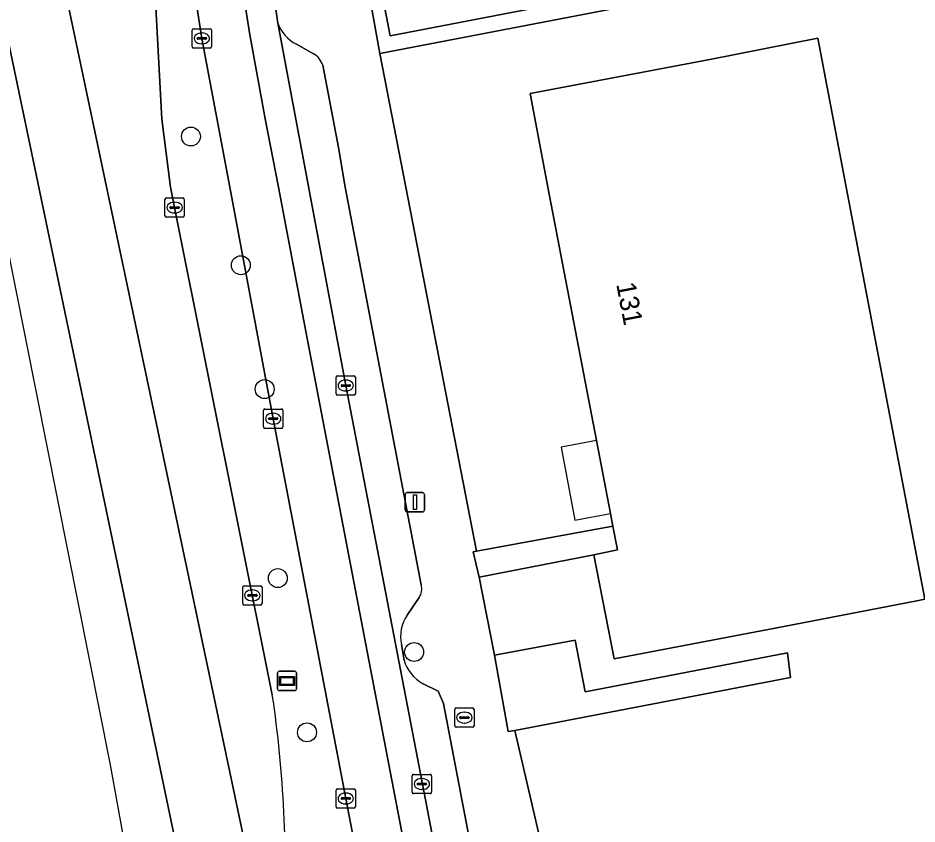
# Model space of a CAD drawing. Extents: x 159262 to 160143, y 383399 to 384319.
# Drawn here: x 159314.88 to 159361.44, y 383717.05 to 383758.75 of the extents above; entities that cross this region are included whole.
import ezdxf

# ---------------------------------------------------------------- set-up
doc = ezdxf.new("R2010")
doc.units = 0
for name, color, linetype in [('IMGEO_Boom', 7, 'Continuous'), ('IMGEO_Brandkraan', 7, 'Continuous'), ('IMGEO_Erf', 7, 'Continuous'), ('IMGEO_Grasland_overig', 7, 'Continuous'), ('IMGEO_Groenvoorziening', 7, 'Continuous'), ('IMGEO_Haag', 7, 'Continuous'), ('IMGEO_Kolk', 7, 'Continuous'), ('IMGEO_Lichtmast', 7, 'Continuous'), ('IMGEO_Pand', 7, 'Continuous'), ('IMGEO_Pand_nummerreeks', 7, 'Continuous'), ('IMGEO_Pand_overbouw', 7, 'Continuous'), ('IMGEO_Parkeervlak_open', 7, 'Continuous'), ('IMGEO_Rijbaan_lokaal_gesloten', 7, 'Continuous'), ('IMGEO_Rijbaan_lokaal_open', 7, 'Continuous'), ('IMGEO_Rijbaan_regionaal_gesloten', 7, 'Continuous'), ('IMGEO_Verkeerseiland_groen', 7, 'Continuous'), ('IMGEO_Voetpad_open', 7, 'Continuous'), ('IMGEO_Wegwijzer', 7, 'Continuous')]:
    doc.layers.add(name, color=color, linetype=linetype)

msp = doc.modelspace()

# ---------------------------------------------------------------- linework, layer by layer
at = {"layer": 'IMGEO_Boom'}
for centre in [(159323.838, 383752.613), (159326.421, 383745.955), (159327.656, 383739.547), (159328.338, 383729.767), (159335.394, 383725.944), (159329.848, 383721.788)]:
    msp.add_circle(centre, 0.489, dxfattribs=at)
at = {"layer": 'IMGEO_Brandkraan'}
for p, q in [((159337.496, 383722.124), (159337.496, 383722.976)), ((159337.571, 383723.05), (159338.423, 383723.05)), ((159337.984, 383722.83), (159338.009, 383722.83)), ((159338.497, 383722.976), (159338.497, 383722.124)), ((159337.755, 383722.544), (159337.755, 383722.556)), ((159338.193, 383722.507), (159337.795, 383722.507)), ((159337.798, 383722.593), (159338.196, 383722.593)), ((159338.007, 383722.27), (159337.982, 383722.27)), ((159338.239, 383722.556), (159338.239, 383722.544)), ((159338.423, 383722.05), (159337.571, 383722.05))]:
    msp.add_line(p, q, dxfattribs=at)
for points in [[(159337.496, 383722.124), (159337.496, 383722.976)], [(159337.571, 383723.05), (159338.423, 383723.05)], [(159338.497, 383722.976), (159338.497, 383722.124)], [(159338.423, 383722.05), (159337.571, 383722.05)]]:
    msp.add_lwpolyline(points, dxfattribs=at)
for centre, radius, start, end in [((159337.573, 383722.974), 0.0765, 91.552, 178.448), ((159337.573, 383722.974), 0.0765, 91.552, 178.448), ((159338.421, 383722.974), 0.0765, 1.552, 88.448), ((159338.421, 383722.974), 0.0765, 1.552, 88.448), ((159337.795, 383722.553), 0.0403, 85.8775, 175.7526), ((159337.792, 383722.543), 0.0366, 178.938, 274.7102), ((159338.196, 383722.55), 0.043, 264.8664, 352.4533), ((159338.2, 383722.555), 0.0386, 1.7309, 96.639), ((159337.573, 383722.126), 0.0765, 181.552, 268.448), ((159337.573, 383722.126), 0.0765, 181.552, 268.448), ((159338.421, 383722.126), 0.0765, 271.552, 358.448), ((159338.421, 383722.126), 0.0765, 271.552, 358.448)]:
    msp.add_arc(centre, radius, start, end, dxfattribs=at)
for centre, major_axis, ratio, start_param, end_param in [((159337.983, 383722.55), (-0.387, 0.002), 0.722429, 4.712389, 7.853982), ((159338.008, 383722.55), (-0.39, 0.002), 0.717154, 1.570796, 4.712389)]:
    msp.add_ellipse(centre, major_axis=major_axis, ratio=ratio, start_param=start_param, end_param=end_param, dxfattribs=at)
at = {"layer": 'IMGEO_Erf'}
msp.add_lwpolyline([(159353.148, 383760.666), (159333.621, 383756.912), (159334.963, 383750), (159338.621, 383731.165), (159345.686, 383732.457), (159345.562, 383733.106), (159344.839, 383736.882), (159342.325, 383750), (159341.398, 383754.835), (159350.703, 383756.598), (159356.294, 383757.697), (159357.766, 383750), (159361.846, 383728.67), (159361.423, 383728.589), (159354.54, 383727.272), (159345.759, 383725.591), (159344.704, 383730.975), (159338.771, 383729.813), (159339.558, 383725.785), (159343.737, 383726.551), (159344.252, 383723.892), (159354.722, 383725.9), (159354.892, 383724.625), (159340.609, 383721.889), (159351.446, 383675.234)], dxfattribs=at)
at = {"layer": 'IMGEO_Grasland_overig'}
for points in [[(159345.922, 383731.228), (159345.686, 383732.457), (159338.621, 383731.165), (159338.447, 383731.133), (159338.771, 383729.813), (159344.704, 383730.975)], [(159340.273, 383721.825), (159340.609, 383721.889), (159354.892, 383724.625), (159354.722, 383725.9), (159344.252, 383723.892), (159343.737, 383726.551), (159339.558, 383725.785)]]:
    msp.add_lwpolyline(points, close=True, dxfattribs=at)
at = {"layer": 'IMGEO_Groenvoorziening'}
msp.add_lwpolyline([(159353.148, 383760.666), (159352.995, 383761.644), (159351.981, 383761.496), (159352.017, 383761.266), (159334.151, 383757.817), (159333.204, 383762.738), (159332.583, 383762.662), (159333.621, 383756.912)], close=True, dxfattribs=at)
at = {"layer": 'IMGEO_Haag'}
msp.add_lwpolyline([(159353.148, 383760.666), (159352.995, 383761.644), (159351.981, 383761.496), (159352.017, 383761.266), (159334.151, 383757.817), (159333.204, 383762.738), (159332.583, 383762.662), (159333.621, 383756.912)], close=True, dxfattribs=at)
at = {"layer": 'IMGEO_Kolk'}
for p, q in [((159323.905, 383757.265), (159323.905, 383758.117)), ((159323.98, 383758.191), (159324.832, 383758.191)), ((159324.906, 383758.117), (159324.906, 383757.265)), ((159324.164, 383757.685), (159324.164, 383757.697)), ((159324.602, 383757.648), (159324.204, 383757.648)), ((159324.207, 383757.734), (159324.605, 383757.734)), ((159324.393, 383757.971), (159324.418, 383757.971)), ((159324.648, 383757.697), (159324.648, 383757.685)), ((159324.832, 383757.191), (159323.98, 383757.191)), ((159324.416, 383757.411), (159324.391, 383757.411)), ((159322.495, 383748.511), (159322.495, 383749.363)), ((159322.57, 383749.437), (159323.422, 383749.437)), ((159322.983, 383749.217), (159323.008, 383749.217)), ((159323.496, 383749.363), (159323.496, 383748.511)), ((159322.754, 383748.931), (159322.754, 383748.943)), ((159323.192, 383748.894), (159322.794, 383748.894)), ((159322.797, 383748.98), (159323.195, 383748.98)), ((159323.238, 383748.943), (159323.238, 383748.931)), ((159323.422, 383748.437), (159322.57, 383748.437)), ((159323.006, 383748.657), (159322.981, 383748.657)), ((159331.354, 383739.304), (159331.354, 383740.156)), ((159331.429, 383740.23), (159332.281, 383740.23)), ((159331.842, 383740.01), (159331.867, 383740.01)), ((159332.355, 383740.156), (159332.355, 383739.304)), ((159331.613, 383739.724), (159331.613, 383739.736)), ((159332.051, 383739.687), (159331.653, 383739.687)), ((159331.656, 383739.773), (159332.054, 383739.773)), ((159331.865, 383739.45), (159331.84, 383739.45)), ((159332.097, 383739.736), (159332.097, 383739.724)), ((159332.281, 383739.23), (159331.429, 383739.23)), ((159327.673, 383738.516), (159328.525, 383738.516)), ((159327.598, 383737.59), (159327.598, 383738.442)), ((159327.9, 383738.059), (159328.298, 383738.059)), ((159328.086, 383738.296), (159328.111, 383738.296)), ((159328.599, 383738.442), (159328.599, 383737.59)), ((159327.857, 383738.01), (159327.857, 383738.022)), ((159328.295, 383737.973), (159327.897, 383737.973)), ((159328.109, 383737.736), (159328.084, 383737.736)), ((159328.341, 383738.022), (159328.341, 383738.01)), ((159328.525, 383737.516), (159327.673, 383737.516)), ((159326.519, 383728.449), (159326.519, 383729.301)), ((159326.594, 383729.375), (159327.446, 383729.375)), ((159327.52, 383729.301), (159327.52, 383728.449)), ((159326.778, 383728.869), (159326.778, 383728.881)), ((159327.216, 383728.832), (159326.818, 383728.832)), ((159326.821, 383728.918), (159327.219, 383728.918)), ((159327.007, 383729.155), (159327.032, 383729.155)), ((159327.262, 383728.881), (159327.262, 383728.869)), ((159327.446, 383728.375), (159326.594, 383728.375)), ((159327.03, 383728.595), (159327.005, 383728.595)), ((159335.295, 383718.689), (159335.295, 383719.541)), ((159335.37, 383719.615), (159336.222, 383719.615)), ((159336.296, 383719.541), (159336.296, 383718.689)), ((159335.554, 383719.109), (159335.554, 383719.121)), ((159335.992, 383719.072), (159335.594, 383719.072)), ((159335.597, 383719.158), (159335.995, 383719.158)), ((159335.783, 383719.395), (159335.808, 383719.395)), ((159336.038, 383719.121), (159336.038, 383719.109)), ((159331.354, 383717.939), (159331.354, 383718.791)), ((159331.429, 383718.865), (159332.281, 383718.865)), ((159331.842, 383718.645), (159331.867, 383718.645)), ((159332.355, 383718.791), (159332.355, 383717.939)), ((159336.222, 383718.615), (159335.37, 383718.615)), ((159335.806, 383718.835), (159335.781, 383718.835)), ((159331.613, 383718.359), (159331.613, 383718.371)), ((159332.051, 383718.322), (159331.653, 383718.322)), ((159331.656, 383718.408), (159332.054, 383718.408)), ((159331.865, 383718.085), (159331.84, 383718.085)), ((159332.097, 383718.371), (159332.097, 383718.359)), ((159332.281, 383717.865), (159331.429, 383717.865))]:
    msp.add_line(p, q, dxfattribs=at)
for points in [[(159323.905, 383757.265), (159323.905, 383758.117)], [(159323.98, 383758.191), (159324.832, 383758.191)], [(159324.906, 383758.117), (159324.906, 383757.265)], [(159324.832, 383757.191), (159323.98, 383757.191)], [(159322.495, 383748.511), (159322.495, 383749.363)], [(159322.57, 383749.437), (159323.422, 383749.437)], [(159323.496, 383749.363), (159323.496, 383748.511)], [(159323.422, 383748.437), (159322.57, 383748.437)], [(159331.354, 383739.304), (159331.354, 383740.156)], [(159331.429, 383740.23), (159332.281, 383740.23)], [(159332.355, 383740.156), (159332.355, 383739.304)], [(159332.281, 383739.23), (159331.429, 383739.23)], [(159327.673, 383738.516), (159328.525, 383738.516)], [(159327.598, 383737.59), (159327.598, 383738.442)], [(159328.599, 383738.442), (159328.599, 383737.59)], [(159328.525, 383737.516), (159327.673, 383737.516)], [(159326.519, 383728.449), (159326.519, 383729.301)], [(159326.594, 383729.375), (159327.446, 383729.375)], [(159327.52, 383729.301), (159327.52, 383728.449)], [(159327.446, 383728.375), (159326.594, 383728.375)], [(159335.295, 383718.689), (159335.295, 383719.541)], [(159335.37, 383719.615), (159336.222, 383719.615)], [(159336.296, 383719.541), (159336.296, 383718.689)], [(159331.354, 383717.939), (159331.354, 383718.791)], [(159331.429, 383718.865), (159332.281, 383718.865)], [(159332.355, 383718.791), (159332.355, 383717.939)], [(159336.222, 383718.615), (159335.37, 383718.615)], [(159332.281, 383717.865), (159331.429, 383717.865)]]:
    msp.add_lwpolyline(points, dxfattribs=at)
for centre, radius, start, end in [((159323.982, 383758.115), 0.0765, 91.552, 178.448), ((159323.982, 383758.115), 0.0765, 91.552, 178.448), ((159324.83, 383758.115), 0.0765, 1.552, 88.448), ((159324.83, 383758.115), 0.0765, 1.552, 88.448), ((159324.204, 383757.694), 0.0403, 85.8775, 175.7526), ((159324.201, 383757.684), 0.0366, 178.938, 274.7102), ((159324.605, 383757.691), 0.043, 264.8664, 352.4533), ((159324.609, 383757.696), 0.0386, 1.7309, 96.639), ((159323.982, 383757.267), 0.0765, 181.552, 268.448), ((159323.982, 383757.267), 0.0765, 181.552, 268.448), ((159324.83, 383757.267), 0.0765, 271.552, 358.448), ((159324.83, 383757.267), 0.0765, 271.552, 358.448), ((159322.572, 383749.361), 0.0765, 91.552, 178.448), ((159322.572, 383749.361), 0.0765, 91.552, 178.448), ((159323.42, 383749.361), 0.0765, 1.552, 88.448), ((159323.42, 383749.361), 0.0765, 1.552, 88.448), ((159322.794, 383748.94), 0.0403, 85.8775, 175.7526), ((159322.791, 383748.93), 0.0366, 178.938, 274.7102), ((159323.195, 383748.937), 0.043, 264.8664, 352.4533), ((159323.199, 383748.942), 0.0386, 1.7309, 96.639), ((159322.572, 383748.513), 0.0765, 181.552, 268.448), ((159322.572, 383748.513), 0.0765, 181.552, 268.448), ((159323.42, 383748.513), 0.0765, 271.552, 358.448), ((159323.42, 383748.513), 0.0765, 271.552, 358.448), ((159331.431, 383740.154), 0.0765, 91.552, 178.448), ((159331.431, 383740.154), 0.0765, 91.552, 178.448), ((159332.279, 383740.154), 0.0765, 1.552, 88.448), ((159332.279, 383740.154), 0.0765, 1.552, 88.448), ((159331.653, 383739.733), 0.0403, 85.8775, 175.7526), ((159331.65, 383739.723), 0.0366, 178.938, 274.7102), ((159332.054, 383739.73), 0.043, 264.8664, 352.4533), ((159332.058, 383739.735), 0.0386, 1.7309, 96.639), ((159331.431, 383739.306), 0.0765, 181.552, 268.448), ((159331.431, 383739.306), 0.0765, 181.552, 268.448), ((159332.279, 383739.306), 0.0765, 271.552, 358.448), ((159332.279, 383739.306), 0.0765, 271.552, 358.448), ((159327.675, 383738.44), 0.0765, 91.552, 178.448), ((159327.675, 383738.44), 0.0765, 91.552, 178.448), ((159328.523, 383738.44), 0.0765, 1.552, 88.448), ((159328.523, 383738.44), 0.0765, 1.552, 88.448), ((159327.897, 383738.019), 0.0403, 85.8775, 175.7526), ((159328.302, 383738.021), 0.0386, 1.7309, 96.639), ((159327.675, 383737.592), 0.0765, 181.552, 268.448), ((159327.675, 383737.592), 0.0765, 181.552, 268.448), ((159327.894, 383738.009), 0.0366, 178.938, 274.7102), ((159328.298, 383738.016), 0.043, 264.8664, 352.4533), ((159328.523, 383737.592), 0.0765, 271.552, 358.448), ((159328.523, 383737.592), 0.0765, 271.552, 358.448), ((159326.596, 383729.299), 0.0765, 91.552, 178.448), ((159326.596, 383729.299), 0.0765, 91.552, 178.448), ((159327.444, 383729.299), 0.0765, 1.552, 88.448), ((159327.444, 383729.299), 0.0765, 1.552, 88.448), ((159326.818, 383728.878), 0.0403, 85.8775, 175.7526), ((159326.815, 383728.868), 0.0366, 178.938, 274.7102), ((159327.219, 383728.875), 0.043, 264.8664, 352.4533), ((159327.223, 383728.88), 0.0386, 1.7309, 96.639), ((159326.596, 383728.451), 0.0765, 181.552, 268.448), ((159326.596, 383728.451), 0.0765, 181.552, 268.448), ((159327.444, 383728.451), 0.0765, 271.552, 358.448), ((159327.444, 383728.451), 0.0765, 271.552, 358.448), ((159335.372, 383719.539), 0.0765, 91.552, 178.448), ((159335.372, 383719.539), 0.0765, 91.552, 178.448), ((159336.22, 383719.539), 0.0765, 1.552, 88.448), ((159336.22, 383719.539), 0.0765, 1.552, 88.448), ((159335.594, 383719.118), 0.0403, 85.8775, 175.7526), ((159335.591, 383719.108), 0.0366, 178.938, 274.7102), ((159335.995, 383719.115), 0.043, 264.8664, 352.4533), ((159335.999, 383719.12), 0.0386, 1.7309, 96.639), ((159331.431, 383718.789), 0.0765, 91.552, 178.448), ((159331.431, 383718.789), 0.0765, 91.552, 178.448), ((159332.279, 383718.789), 0.0765, 1.552, 88.448), ((159332.279, 383718.789), 0.0765, 1.552, 88.448), ((159335.372, 383718.691), 0.0765, 181.552, 268.448), ((159335.372, 383718.691), 0.0765, 181.552, 268.448), ((159336.22, 383718.691), 0.0765, 271.552, 358.448), ((159336.22, 383718.691), 0.0765, 271.552, 358.448), ((159331.653, 383718.368), 0.0403, 85.8775, 175.7526), ((159331.65, 383718.358), 0.0366, 178.938, 274.7102), ((159332.054, 383718.365), 0.043, 264.8664, 352.4533), ((159332.058, 383718.37), 0.0386, 1.7309, 96.639), ((159331.431, 383717.941), 0.0765, 181.552, 268.448), ((159331.431, 383717.941), 0.0765, 181.552, 268.448), ((159332.279, 383717.941), 0.0765, 271.552, 358.448), ((159332.279, 383717.941), 0.0765, 271.552, 358.448)]:
    msp.add_arc(centre, radius, start, end, dxfattribs=at)
for centre, major_axis, ratio, start_param, end_param in [((159324.392, 383757.691), (-0.387, 0.002), 0.722429, 4.712389, 7.853982), ((159324.417, 383757.691), (-0.39, 0.002), 0.717154, 1.570796, 4.712389), ((159322.982, 383748.937), (-0.387, 0.002), 0.722429, 4.712389, 7.853982), ((159323.007, 383748.937), (-0.39, 0.002), 0.717154, 1.570796, 4.712389), ((159331.841, 383739.73), (-0.387, 0.002), 0.722429, 4.712389, 7.853982), ((159331.866, 383739.73), (-0.39, 0.002), 0.717154, 1.570796, 4.712389), ((159328.085, 383738.016), (-0.387, 0.002), 0.722429, 4.712389, 7.853982), ((159328.11, 383738.016), (-0.39, 0.002), 0.717154, 1.570796, 4.712389), ((159327.006, 383728.875), (-0.387, 0.002), 0.722429, 4.712389, 7.853982), ((159327.031, 383728.875), (-0.39, 0.002), 0.717154, 1.570796, 4.712389), ((159335.782, 383719.115), (-0.387, 0.002), 0.722429, 4.712389, 7.853982), ((159335.807, 383719.115), (-0.39, 0.002), 0.717154, 1.570796, 4.712389), ((159331.841, 383718.365), (-0.387, 0.002), 0.722429, 4.712389, 7.853982), ((159331.866, 383718.365), (-0.39, 0.002), 0.717154, 1.570796, 4.712389)]:
    msp.add_ellipse(centre, major_axis=major_axis, ratio=ratio, start_param=start_param, end_param=end_param, dxfattribs=at)
at = {"layer": 'IMGEO_Lichtmast'}
for p, q in [((159334.94, 383733.292), (159334.94, 383734.092)), ((159334.94, 383734.092), (159334.94, 383733.292)), ((159335.04, 383734.192), (159335.83, 383734.192)), ((159335.83, 383734.192), (159335.04, 383734.192)), ((159335.93, 383734.092), (159335.93, 383733.292)), ((159335.93, 383733.292), (159335.93, 383734.092)), ((159335.83, 383733.192), (159335.04, 383733.192)), ((159335.04, 383733.192), (159335.83, 383733.192))]:
    msp.add_line(p, q, dxfattribs=at)
msp.add_lwpolyline([(159335.36, 383734.067), (159335.51, 383734.067), (159335.51, 383733.317), (159335.36, 383733.317), (159335.36, 383734.067)], dxfattribs=at)
for centre, start, end in [((159335.04, 383734.092), 90, 180), ((159335.04, 383734.092), 90, 180), ((159335.83, 383734.092), 0, 90), ((159335.83, 383734.092), 360, 90), ((159335.04, 383733.292), 180, 270), ((159335.04, 383733.292), 180, 270), ((159335.83, 383733.292), 270, 0), ((159335.83, 383733.292), 270, 0)]:
    msp.add_arc(centre, 0.1, start, end, dxfattribs=at)
at = {"layer": 'IMGEO_Pand'}
msp.add_lwpolyline([(159344.704, 383730.975), (159345.759, 383725.591), (159354.54, 383727.272), (159361.423, 383728.589), (159361.846, 383728.67), (159357.766, 383750), (159356.294, 383757.697), (159350.703, 383756.598), (159341.398, 383754.835), (159342.325, 383750), (159344.839, 383736.882), (159345.562, 383733.106), (159345.686, 383732.457), (159345.922, 383731.228)], close=True, dxfattribs=at)
at = {"layer": 'IMGEO_Pand_overbouw'}
msp.add_lwpolyline([(159345.562, 383733.106), (159344.839, 383736.882), (159343.013, 383736.543), (159343.723, 383732.766)], close=True, dxfattribs=at)
at = {"layer": 'IMGEO_Parkeervlak_open'}
msp.add_lwpolyline([(159351.749, 383762.969), (159351.24, 383766.209), (159333.204, 383762.738), (159334.151, 383757.817), (159352.017, 383761.266), (159351.981, 383761.496)], close=True, dxfattribs=at)
for points in [[(159328.333, 383758.483), (159331.854, 383739.73), (159341.329, 383690.504), (159344.455, 383674.933), (159344.754, 383673.743)], [(159330.189, 383756.891), (159329.298, 383757.389)], [(159335.76, 383729.418), (159331.821, 383750), (159331.474, 383752.05), (159330.66, 383756.302)], [(159335.027, 383727.856), (159335.649, 383728.765)], [(159334.874, 383725.527), (159334.735, 383726.327)], [(159341.304, 383700.358), (159339.781, 383708.231), (159338.381, 383715.607), (159336.917, 383723.28), (159336.648, 383723.92), (159335.835, 383724.313)]]:
    msp.add_lwpolyline(points, dxfattribs=at)
for centre, radius, start, end in [((159330.284, 383759.231), 2.09, 200.9874, 241.8426), ((159329.696, 383756.014), 1.006, 16.6402, 60.6557), ((159335.065, 383729.2), 0.728, 323.3063, 17.3993), ((159336.714, 383726.741), 2.022, 146.5464, 191.8299), ((159336.864, 383726.115), 2.075, 196.4551, 240.275)]:
    msp.add_arc(centre, radius, start, end, dxfattribs=at)
at = {"layer": 'IMGEO_Rijbaan_lokaal_gesloten'}
for points in [[(159328.333, 383758.483), (159328.003, 383760.75), (159326.942, 383767.554), (159326.087, 383773.037), (159325.224, 383778.568), (159323.687, 383778.309), (159326.873, 383757.97), (159327.691, 383753.526), (159328.366, 383750), (159329.814, 383742.432), (159342.895, 383674.233)], [(159352.227, 383656.492), (159350.482, 383660.256), (159347.36, 383667.229), (159345.954, 383670.369), (159345.1, 383672.695), (159344.754, 383673.743), (159344.455, 383674.933), (159341.329, 383690.504), (159331.854, 383739.73), (159328.333, 383758.483)]]:
    msp.add_lwpolyline(points, dxfattribs=at)
at = {"layer": 'IMGEO_Rijbaan_lokaal_open'}
for points in [[(159305.88, 383863.75), (159307.998, 383852.69), (159311.272, 383835.538), (159315.304, 383814.483), (159316.083, 383810.325), (159316.588, 383807.359), (159317.424, 383802.205), (159320.139, 383784.999), (159322.954, 383766.957), (159323.122, 383765.878), (159324.407, 383757.692), (159325.851, 383750), (159328.1, 383738.016), (159331.856, 383718.365), (159336.016, 383696.703), (159339.221, 383679.999), (159340.401, 383673.929), (159342.02, 383665.933), (159342.067, 383665.703), (159342.379, 383664.493)], [(159342.895, 383674.233), (159329.814, 383742.432), (159328.366, 383750), (159327.691, 383753.526), (159326.873, 383757.97), (159323.687, 383778.309), (159319.05, 383807.917), (159318.521, 383810.907), (159316.297, 383822.528)]]:
    msp.add_lwpolyline(points, dxfattribs=at)
at = {"layer": 'IMGEO_Rijbaan_regionaal_gesloten'}
for points in [[(159280.211, 384172.631), (159274.487, 384158.497), (159272.013, 384150.923), (159269.535, 384141.678), (159267.507, 384132.324), (159266.005, 384119.851), (159265.496, 384109.233), (159267.965, 384029.162), (159271.62, 383998.252), (159277.018, 383952.804), (159311.634, 383770.65), (159326.117, 383701.416), (159334.862, 383664.196), (159338.544, 383665.089), (159336.511, 383673.455), (159336.041, 383675.319), (159332.664, 383689.455), (159329.732, 383702.333), (159329.536, 383702.291), (159316.548, 383763.855), (159316.542, 383763.881), (159316.537, 383763.907), (159316.287, 383765.107), (159315.145, 383771.238)], [(159325.952, 383685.388), (159327.175, 383680.053), (159328.984, 383672.539), (159331.18, 383663.302), (159334.862, 383664.196), (159326.117, 383701.416), (159311.634, 383770.65), (159277.018, 383952.804), (159271.62, 383998.252), (159267.965, 384029.162)], [(159264.847, 384021.099), (159267.066, 383994.282), (159268.943, 383980.854), (159270.249, 383971.517), (159284.14, 383899.169), (159291.986, 383859.551), (159308.738, 383774.973), (159319.638, 383720.194), (159325.952, 383685.388)], [(159316.548, 383763.855), (159329.536, 383702.291), (159329.732, 383702.333)], [(159328.049, 383723.736), (159322.994, 383748.938), (159322.781, 383750), (159322.332, 383753.508), (159321.804, 383763.49)]]:
    msp.add_lwpolyline(points, dxfattribs=at)
msp.add_arc((159271.004, 383715.018), 57.708, 356.55313, 8.68952, dxfattribs=at)
at = {"layer": 'IMGEO_Verkeerseiland_groen'}
for points in [[(159331.856, 383718.365), (159328.1, 383738.016), (159325.851, 383750), (159324.407, 383757.692), (159323.122, 383765.878), (159322.954, 383766.957), (159321.513, 383766.682)], [(159321.804, 383763.49), (159322.332, 383753.508), (159322.781, 383750), (159322.994, 383748.938), (159328.049, 383723.736)], [(159342.379, 383664.493), (159342.067, 383665.703), (159342.02, 383665.933), (159340.401, 383673.929), (159339.221, 383679.999), (159336.016, 383696.703), (159331.856, 383718.365)]]:
    msp.add_lwpolyline(points, dxfattribs=at)
msp.add_arc((159271.004, 383715.018), 57.708, 356.55313, 8.68952, dxfattribs=at)
at = {"layer": 'IMGEO_Voetpad_open'}
for points in [[(159338.771, 383729.813), (159338.447, 383731.133), (159338.621, 383731.165), (159334.963, 383750), (159333.621, 383756.912), (159332.583, 383762.662), (159331.457, 383768.36), (159330.396, 383773.901), (159329.17, 383780.447), (159326.294, 383778.709), (159327.165, 383773.21), (159328.211, 383773.376), (159329.077, 383767.901), (159328.037, 383767.737), (159329.056, 383760.904), (159328.003, 383760.75), (159328.333, 383758.483)], [(159329.298, 383757.389), (159330.189, 383756.891)], [(159330.66, 383756.302), (159331.474, 383752.05), (159331.821, 383750), (159335.76, 383729.418)], [(159344.754, 383673.743), (159345.1, 383672.695), (159345.475, 383672.826), (159349.189, 383672.436), (159351.932, 383673.197), (159351.446, 383675.234), (159340.609, 383721.889), (159340.273, 383721.825), (159339.558, 383725.785), (159338.771, 383729.813)], [(159335.649, 383728.765), (159335.027, 383727.856)], [(159334.735, 383726.327), (159334.874, 383725.527)], [(159335.835, 383724.313), (159336.648, 383723.92), (159336.917, 383723.28), (159338.381, 383715.607), (159338.823, 383715.686), (159340.225, 383708.314), (159339.781, 383708.231), (159341.304, 383700.358)]]:
    msp.add_lwpolyline(points, dxfattribs=at)
for centre, radius, start, end in [((159330.284, 383759.231), 2.09, 200.9874, 241.8426), ((159329.696, 383756.014), 1.006, 16.6402, 60.6557), ((159335.065, 383729.2), 0.728, 323.3063, 17.3993), ((159336.714, 383726.741), 2.022, 146.5464, 191.8299), ((159336.864, 383726.115), 2.075, 196.4551, 240.275)]:
    msp.add_arc(centre, radius, start, end, dxfattribs=at)
at = {"layer": 'IMGEO_Wegwijzer'}
for p, q in [((159328.318, 383724.047), (159328.318, 383724.847)), ((159328.318, 383724.847), (159328.318, 383724.047)), ((159328.418, 383724.947), (159329.208, 383724.947)), ((159329.208, 383724.947), (159328.418, 383724.947)), ((159329.308, 383724.847), (159329.308, 383724.047)), ((159329.308, 383724.047), (159329.308, 383724.847)), ((159329.208, 383723.947), (159328.418, 383723.947)), ((159328.418, 383723.947), (159329.208, 383723.947))]:
    msp.add_line(p, q, dxfattribs=at)
for points in [[(159328.419, 383724.679), (159329.207, 383724.679), (159329.207, 383724.215), (159328.419, 383724.215), (159328.419, 383724.679)], [(159328.484, 383724.614), (159328.484, 383724.28), (159329.142, 383724.28), (159329.142, 383724.614), (159328.484, 383724.614)]]:
    msp.add_lwpolyline(points, dxfattribs=at)
for centre, start, end in [((159328.418, 383724.847), 90, 180), ((159328.418, 383724.847), 90, 180), ((159329.208, 383724.847), 0, 90), ((159329.208, 383724.847), 360, 90), ((159328.418, 383724.047), 180, 270), ((159328.418, 383724.047), 180, 270), ((159329.208, 383724.047), 270, 0), ((159329.208, 383724.047), 270, 0)]:
    msp.add_arc(centre, 0.1, start, end, dxfattribs=at)

# ---------------------------------------------------------------- texts
at = {"layer": 'IMGEO_Pand_nummerreeks'}
msp.add_text('131', height=1, rotation=280.8291, dxfattribs=at).set_placement((159345.856, 383744.982))

doc.saveas('drawing.dxf')
